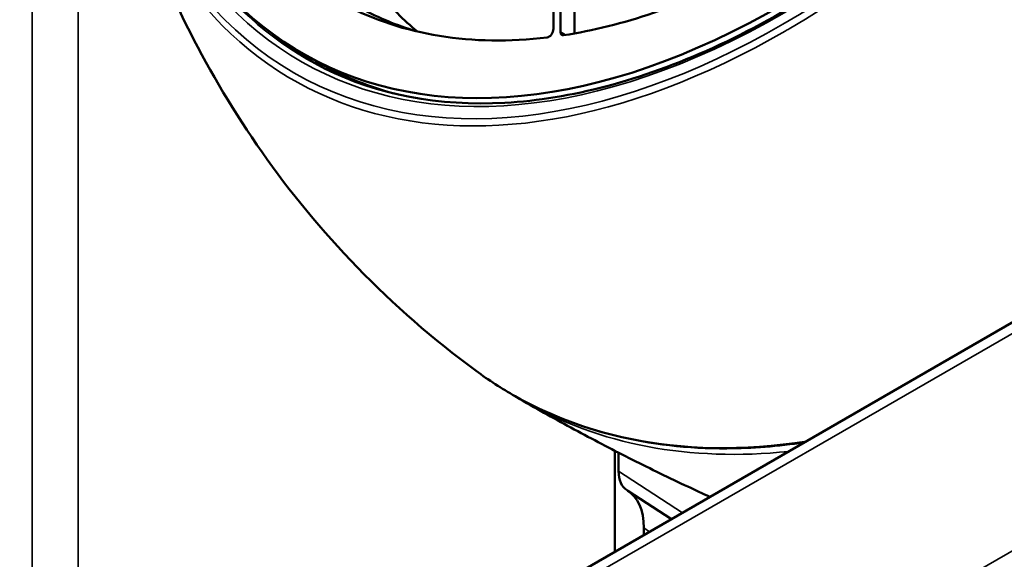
# Model space of a CAD drawing. Header units: millimetres. Extents: x 50 to 3176, y 50 to 2109.
# Tile 464 of 656: x 1745 to 1804, y 431 to 464. Entities that reach past the tile are written whole.
import ezdxf

# ---------------------------------------------------------------- set-up
doc = ezdxf.new("R2010")
doc.units = ezdxf.units.MM
doc.header["$LTSCALE"] = 10
doc.layers.add('Visible (ISO)', color=7, linetype='Continuous', lineweight=50)
doc.layers.add('Visible Narrow (ISO)', color=7, linetype='Continuous', lineweight=35)

msp = doc.modelspace()

# ---------------------------------------------------------------- linework, layer by layer
at = {"layer": 'Visible (ISO)'}
for p, q in [((1777.0444, 472.3173), (1777.0444, 463.2469)), ((1777.4686, 463.0559), (1777.4686, 472.5622)), ((1778.3172, 462.9673), (1778.3172, 472.0723)), ((1844.8895, 468.6845), (1757.9978, 418.5175)), ((1762.7108, 461.2895), (1761.8623, 461.7794)), ((1780.7449, 431.6506), (1780.7449, 437.7607)), ((1780.9802, 437.6401), (1780.9806, 436.5296)), ((1784.1729, 433.6297), (1781.5417, 435.3363)), ((1782.5032, 433.092), (1782.5032, 432.6658))]:
    msp.add_line(p, q, dxfattribs=at)
for centre, major_axis, ratio, start_param, end_param in [((1790.7623, 511.8357), (28.9, 50.0563), 0.5773503, 2.3697486, 7.0550293), ((1790.7623, 511.8357), (27, 46.7654), 0.5773503, 3.5765801, 3.8724785), ((1790.7623, 511.8357), (-27, -46.7654), 0.5773503, 0.0243854, 0.4070317), ((1776.7615, 463.0836), (0.2, 0.3464), 0.5773503, 3.5486243, 5.4977871), ((1791.6108, 511.3458), (-28.9646, -50.1682), 0.5773503, 6.1923367, 6.3115003), ((1777.7515, 463.2192), (-0.2, -0.3464), 0.5773503, 5.4977871, 6.7181728), ((1791.6108, 511.3458), (-28.9, -50.0563), 0.5773503, 0, 0.1517684), ((1782.7495, 437.5291), (-1.251, -2.1656), 0.576836, 5.486971, 6.275132), ((1778.9665, 431.0471), (2.5013, 4.3344), 0.5768385, 5.4978522, 6.2748926)]:
    msp.add_ellipse(centre, major_axis=major_axis, ratio=ratio, start_param=start_param, end_param=end_param, dxfattribs=at)
for points, knots in [([(1763.2153, 460.8517), (1766.4191, 459.2665), (1770.1103, 458.5623), (1778.0765, 458.9981), (1782.3439, 460.124), (1791.0252, 464.0848), (1795.4363, 466.9114), (1803.9667, 473.9842), (1808.0846, 478.229), (1815.6095, 487.7096), (1819.0148, 492.9443), (1824.7655, 503.8722), (1827.1098, 509.5636), (1830.4993, 520.8233), (1831.5443, 526.3897), (1832.2326, 536.8301), (1831.8763, 541.7025), (1829.8072, 550.2644), (1828.094, 553.9504), (1824.4387, 558.5781), (1822.8786, 560.0272), (1821.1422, 561.1841)], [2.3932609, 2.3932609, 2.3932609, 2.3932609, 2.7165649, 2.7165649, 3.0370941, 3.0370941, 3.3562726, 3.3562726, 3.6754549, 3.6754549, 3.99478, 3.99478, 4.314142, 4.314142, 4.6334149, 4.6334149, 4.9525427, 4.9525427, 5.2720049, 5.2720049, 5.4607208, 5.4607208, 5.4607208, 5.4607208]), ([(1750.0646, 477.1173), (1750.5698, 474.8754), (1751.2178, 472.5707), (1752.8722, 467.8638), (1753.879, 465.4611), (1756.3249, 460.6242), (1757.7649, 458.1898), (1761.128, 453.4044), (1763.0524, 451.0541), (1767.3774, 446.5945), (1769.7786, 444.4868), (1772.3723, 442.5813)], [1.79710056, 1.79710056, 1.79710056, 1.79710056, 1.89618271, 1.89618271, 1.99526487, 1.99526487, 2.09434703, 2.09434703, 2.19342919, 2.19342919, 2.29251134, 2.29251134, 2.29251134, 2.29251134]), ([(1792.2049, 438.267), (1790.6069, 438.0312), (1789.0387, 437.909), (1782.8097, 437.8784), (1778.474, 438.9467), (1773.9166, 441.5165), (1773.1294, 442.0251), (1772.3723, 442.5813)], [3.49788485, 3.49788485, 3.49788485, 3.49788485, 3.60183754, 3.60183754, 3.92111897, 3.92111897, 3.99067603, 3.99067603, 3.99067603, 3.99067603]), ([(1786.4964, 434.9712), (1786.0514, 435.1745), (1785.6071, 435.3802), (1784.0435, 436.1146), (1782.9282, 436.6568), (1780.7094, 437.7727), (1779.606, 438.3464), (1777.4134, 439.5244), (1776.3243, 440.1286), (1775.2434, 440.7476)], [3.871922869, 3.871922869, 3.871922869, 3.871922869, 3.878105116, 3.878105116, 3.893715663, 3.893715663, 3.909326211, 3.909326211, 3.924936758, 3.924936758, 3.924936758, 3.924936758])]:
    msp.add_open_spline(points, degree=3, knots=knots, dxfattribs=at)
for points in [[(1768.8311, 463.0808), (1767.9984, 463.7767), (1767.2192, 464.5549), (1766.4975, 465.4115)], [(1765.4761, 464.4543), (1766.509, 463.9014), (1767.5991, 463.4497), (1768.74, 463.1023)], [(1774.5548, 441.1577), (1774.7826, 441.0167), (1775.0127, 440.8797), (1775.2451, 440.7466)]]:
    msp.add_open_spline(points, degree=3, dxfattribs=at)
at = {"layer": 'Visible Narrow (ISO)'}
for p, q in [((1744.8145, 397.1098), (1992.3018, 539.9967)), ((1745.5701, 424.538), (1745.5701, 522.4224)), ((1748.3483, 522.4504), (1748.3483, 424.566)), ((1844.4753, 467.769), (1757.5836, 417.602)), ((1777.4686, 463.0559), (1777.7799, 462.8762)), ((1784.8414, 434.0157), (1780.9816, 436.5266)), ((1782.5032, 433.092), (1782.8509, 432.8665))]:
    msp.add_line(p, q, dxfattribs=at)
msp.add_ellipse((1790.9037, 511.754), major_axis=(-29.5357, -51.1574), ratio=0.5773503, dxfattribs=at)
for centre, major_axis, start_param, end_param in [((1790.9037, 511.754), (-29.1332, -50.4601), 5.5025293, 10.2054339), ((1791.0448, 511.6725), (29.7356, 51.5036), 3.9322807, 6.8422792), ((1791.0448, 511.6725), (-29.7356, -51.5036), 5.7240914, 7.0685655), ((1791.1047, 511.638), (-28.9834, -50.2007), 6.0315024, 6.3202517), ((1798.0664, 507.6187), (-26.7272, -46.2928), 6.0794911, 6.1839245), ((1791.045, 511.6725), (29.7357, 51.5037), 3.9269728, 3.9322807), ((1809.1633, 501.2119), (-34.6558, -60.0255), 6.2195022, 6.7181883), ((1809.834, 500.8246), (-34.6618, -60.0361), 0.0021028, 0.3966654)]:
    msp.add_ellipse(centre, major_axis=major_axis, ratio=0.5773503, start_param=start_param, end_param=end_param, dxfattribs=at)

doc.saveas('drawing.dxf')
